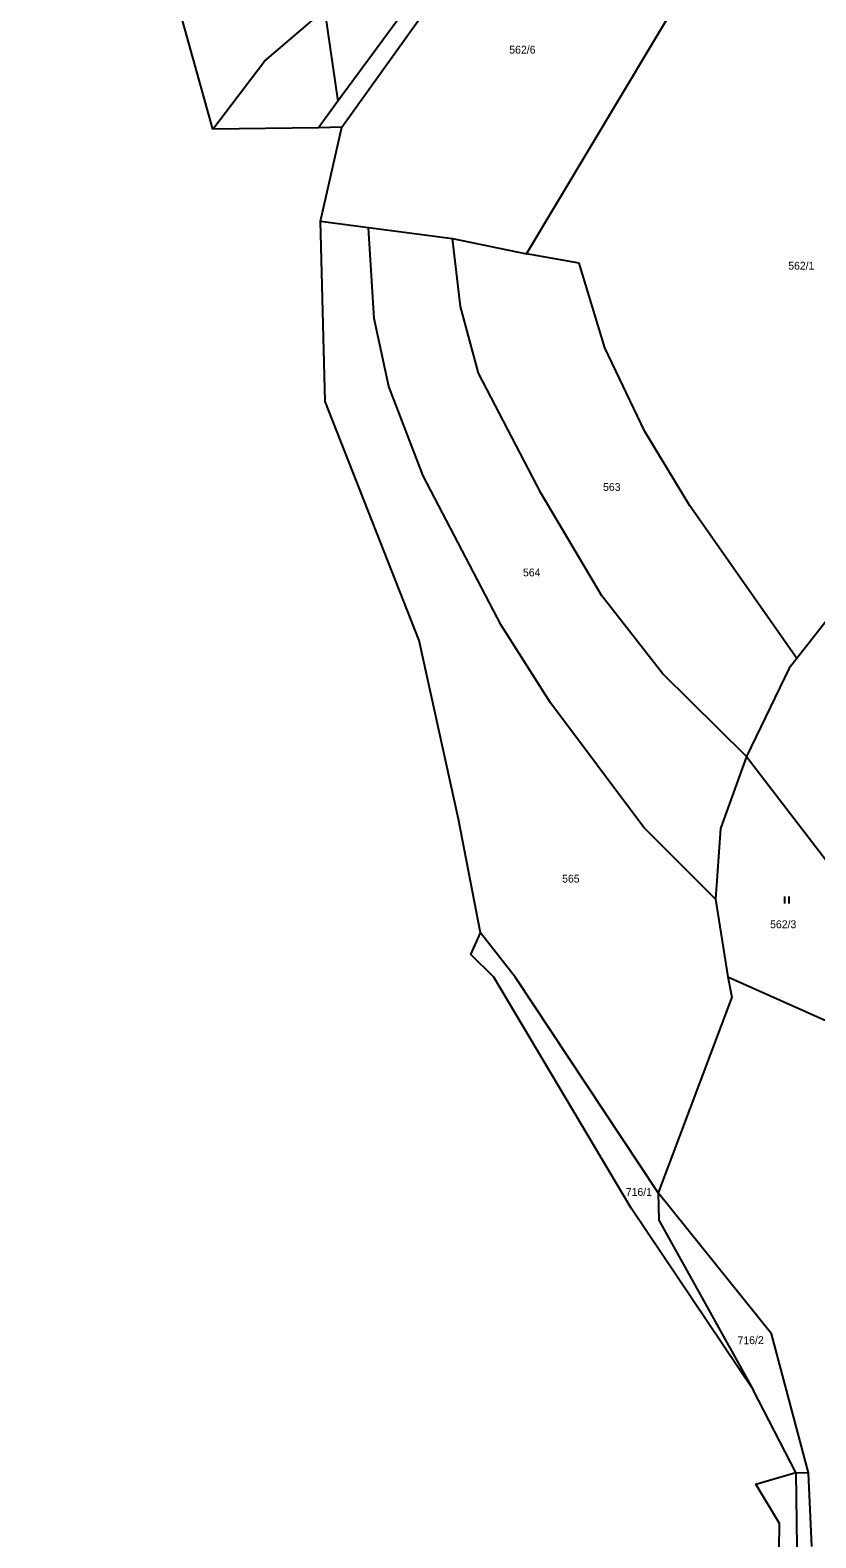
# Model space of a CAD drawing. Extents: x -694465 to -690527, y -983694 to -978978.
# Drawn here: x -693125.1 to -692954.4, y -982116.3 to -981788.7 of the extents above; entities that cross this region are included whole.
import ezdxf

# ---------------------------------------------------------------- set-up
doc = ezdxf.new("R2010")
doc.units = 0
for name, color, linetype in [('Vrstva 1', 7, 'Continuous'), ('Vrstva 18', 7, 'Continuous'), ('Vrstva 25', 7, 'Continuous')]:
    doc.layers.add(name, color=color, linetype=linetype)

msp = doc.modelspace()

# ---------------------------------------------------------------- linework, layer by layer
at = {"layer": 'Vrstva 1'}
for points in [[(-693085.4, -981810.16), (-693101.04, -981754.07), (-693125.09, -981724.74)], [(-693017.24, -981837.3), (-692962.94, -981746.58)], [(-693023.85, -981757.38), (-693058.2, -981804.12)], [(-693057.38, -981809.77), (-693020.5, -981758.23)], [(-693061.02, -981784.67), (-693058.2, -981804.12)], [(-693074.13, -981795.44), (-693063.83, -981786.55)], [(-693085.4, -981810.16), (-693074.13, -981795.44)], [(-693058.2, -981804.12), (-693062.42, -981809.86)], [(-693062.42, -981809.86), (-693085.4, -981810.16)], [(-693057.38, -981809.77), (-693062.42, -981809.86)], [(-693062.01, -981830.19), (-693057.38, -981809.77)], [(-693027.22, -981984.8), (-693032.04, -981960.11), (-693040.58, -981921.33), (-693061, -981869.34), (-693062.01, -981830.19)], [(-693062.01, -981830.19), (-693051.55, -981831.56)], [(-693050.35, -981851.35), (-693051.55, -981831.56)], [(-693051.55, -981831.56), (-693033.32, -981833.95)], [(-693031.58, -981848.71), (-693033.32, -981833.95)], [(-693033.32, -981833.95), (-693017.24, -981837.3)], [(-693005.77, -981839.3), (-693017.24, -981837.3)], [(-693000.2, -981857.7), (-693005.77, -981839.3)], [(-693047.17, -981866.12), (-693050.35, -981851.35)], [(-693027.63, -981863.21), (-693031.58, -981848.71)], [(-692991.52, -981875.86), (-693000.2, -981857.7)], [(-693014.03, -981889.35), (-693027.63, -981863.21)], [(-693039.69, -981885.54), (-693047.17, -981866.12)], [(-692981.71, -981892.03), (-692991.52, -981875.86)], [(-693022.77, -981917.95), (-693039.69, -981885.54)], [(-693000.86, -981911.63), (-693014.03, -981889.35)], [(-692958.48, -981925.19), (-692981.71, -981892.03)], [(-692987.69, -981928.46), (-693000.86, -981911.63)], [(-692949.02, -981913.12), (-692958.48, -981925.19)], [(-693012.04, -981934.82), (-693022.77, -981917.95)], [(-692958.48, -981925.19), (-692960.18, -981927.35)], [(-692969.42, -981946.52), (-692987.69, -981928.46)], [(-692960.18, -981927.35), (-692969.42, -981946.52)], [(-692991.72, -981961.97), (-693012.04, -981934.82)], [(-692969.42, -981946.52), (-692975.08, -981962.16)], [(-692969.42, -981946.52), (-692940.99, -981983.57)], [(-692976.18, -981977.5), (-692991.72, -981961.97)], [(-692975.08, -981962.16), (-692976.18, -981977.5)], [(-692976.18, -981977.5), (-692973.45, -981994.42)], [(-692967.94, -982084.12), (-692994.49, -982044.66), (-693024.36, -981994.47), (-693029.32, -981989.51), (-693027.22, -981984.8)], [(-693019.63, -981994.56), (-693027.22, -981984.8)], [(-692988.64, -982041.33), (-693019.63, -981994.56)], [(-692973.45, -981994.42), (-692972.6, -981998.83)], [(-692973.45, -981994.42), (-692939.34, -982009.58)], [(-692972.6, -981998.83), (-692988.64, -982041.33)], [(-692963.96, -982072), (-692988.64, -982041.33)], [(-692988.64, -982041.33), (-692988.45, -982047.24)], [(-692988.45, -982047.24), (-692967.94, -982084.12)], [(-692955.94, -982102.19), (-692963.96, -982072)], [(-692958.67, -982102.08), (-692967.94, -982084.12)], [(-692990.05, -982265.36), (-692989.18, -982250.19), (-692988.22, -982241.9), (-692990.3, -982231.83), (-692980.33, -982227.67), (-692980.9, -982207.61), (-692967.11, -982199.74), (-692964.58, -982195.7), (-692973.27, -982183.15), (-692973.07, -982175.61), (-692965.19, -982174.68), (-692962.67, -982147.1), (-692962.22, -982113.22), (-692967.43, -982104.67), (-692958.67, -982102.08)], [(-692958.67, -982102.08), (-692958.45, -982118.32)], [(-692958.67, -982102.08), (-692955.94, -982102.19)], [(-692955.26, -982118.17), (-692955.94, -982102.19)]]:
    msp.add_lwpolyline(points, dxfattribs=at)
at = {"layer": 'Vrstva 25'}
for points in [[(-692961.15, -981976.92), (-692961.15, -981978.42)], [(-692960.15, -981978.42), (-692960.15, -981976.92)]]:
    msp.add_lwpolyline(points, dxfattribs=at)

# ---------------------------------------------------------------- texts
at = {"layer": 'Vrstva 18'}
for s, p in [('562/6', (-693020.963, -981793.76)), ('562/1', (-692960.356, -981840.71)), ('563', (-693000.593, -981888.79)), ('564', (-693017.993, -981907.36)), ('565', (-693009.483, -981973.91)), ('562/3', (-692964.291, -981983.82)), ('716/1', (-692995.647, -982041.99))]:
    msp.add_text(s, height=1.7, dxfattribs=at).set_placement(p)
msp.add_text('716/2', height=1.7, rotation=0.68755, dxfattribs=at).set_placement((-692971.353, -982074.247))

doc.saveas('drawing.dxf')
